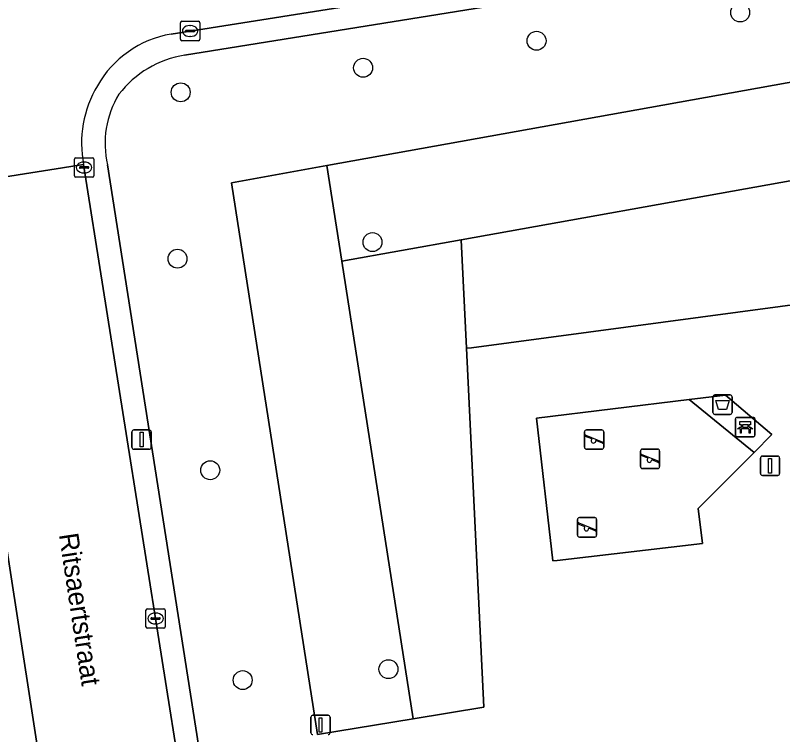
# Model space of a CAD drawing. Extents: x 160077 to 160948, y 386481 to 387498.
# Drawn here: x 160693.87 to 160733.5, y 387153.26 to 387190.39 of the extents above; entities that cross this region are included whole.
import ezdxf

# ---------------------------------------------------------------- set-up
doc = ezdxf.new("R2010")
doc.units = 0
for name, color, linetype in [('IMGEO_Afsluitpaal', 7, 'Continuous'), ('IMGEO_Afvalbak', 7, 'Continuous'), ('IMGEO_Bank', 7, 'Continuous'), ('IMGEO_Boom', 7, 'Continuous'), ('IMGEO_Groenvoorziening', 7, 'Continuous'), ('IMGEO_Kolk', 7, 'Continuous'), ('IMGEO_Lichtmast', 7, 'Continuous'), ('IMGEO_Openbare_ruimte_label', 7, 'Continuous'), ('IMGEO_Rijbaan_lokaal_open', 7, 'Continuous'), ('IMGEO_Speelvoorziening', 7, 'Continuous'), ('IMGEO_Terreindeel_zand', 7, 'Continuous'), ('IMGEO_Verkeersbordpaal', 7, 'Continuous'), ('IMGEO_Voetpad_open', 7, 'Continuous')]:
    doc.layers.add(name, color=color, linetype=linetype)

msp = doc.modelspace()

# ---------------------------------------------------------------- linework, layer by layer
at = {"layer": 'IMGEO_Afsluitpaal'}
for p, q in [((160709.139, 387153.364), (160709.139, 387154.164)), ((160709.139, 387154.164), (160709.139, 387153.364)), ((160709.239, 387154.264), (160710.029, 387154.264)), ((160710.029, 387154.264), (160709.239, 387154.264)), ((160710.129, 387154.164), (160710.129, 387153.364)), ((160710.129, 387153.364), (160710.129, 387154.164))]:
    msp.add_line(p, q, dxfattribs=at)
msp.add_lwpolyline([(160709.559, 387154.139), (160709.709, 387154.139), (160709.709, 387153.389), (160709.559, 387153.389), (160709.559, 387154.139)], dxfattribs=at)
for centre, start, end in [((160709.239, 387154.164), 90, 180), ((160709.239, 387154.164), 90, 180), ((160710.029, 387154.164), 0, 90), ((160710.029, 387154.164), 360, 90), ((160709.239, 387153.364), 180, 270), ((160709.239, 387153.364), 180, 270), ((160710.029, 387153.364), 270, 0), ((160710.029, 387153.364), 270, 0)]:
    msp.add_arc(centre, 0.1, start, end, dxfattribs=at)
at = {"layer": 'IMGEO_Afvalbak'}
for p, q in [((160729.899, 387169.897), (160729.899, 387170.697)), ((160729.899, 387170.697), (160729.899, 387169.897)), ((160729.999, 387170.797), (160730.789, 387170.797)), ((160730.789, 387170.797), (160729.999, 387170.797)), ((160730.889, 387170.697), (160730.889, 387169.897)), ((160730.889, 387169.897), (160730.889, 387170.697)), ((160730.789, 387169.797), (160729.999, 387169.797)), ((160729.999, 387169.797), (160730.789, 387169.797))]:
    msp.add_line(p, q, dxfattribs=at)
msp.add_lwpolyline([(160730.042, 387170.511), (160730.746, 387170.511), (160730.597, 387170.041), (160730.191, 387170.041), (160730.042, 387170.511)], dxfattribs=at)
for centre, start, end in [((160729.999, 387170.697), 90, 180), ((160729.999, 387170.697), 90, 180), ((160730.789, 387170.697), 0, 90), ((160730.789, 387170.697), 360, 90), ((160729.999, 387169.897), 180, 270), ((160729.999, 387169.897), 180, 270), ((160730.789, 387169.897), 270, 0), ((160730.789, 387169.897), 270, 0)]:
    msp.add_arc(centre, 0.1, start, end, dxfattribs=at)
at = {"layer": 'IMGEO_Bank'}
for p, q in [((160731.068, 387168.719), (160731.068, 387169.56)), ((160731.068, 387169.56), (160731.068, 387168.719)), ((160731.143, 387169.644), (160731.984, 387169.644)), ((160731.984, 387169.644), (160731.143, 387169.644)), ((160732.068, 387169.569), (160732.068, 387168.728)), ((160732.068, 387168.728), (160732.068, 387169.569)), ((160731.765, 387169.042), (160731.372, 387169.042)), ((160731.377, 387169.15), (160731.377, 387169.256)), ((160731.421, 387169.256), (160731.421, 387169.15)), ((160731.709, 387169.262), (160731.427, 387169.262)), ((160731.427, 387169.144), (160731.709, 387169.144)), ((160731.715, 387169.15), (160731.715, 387169.256)), ((160731.759, 387169.256), (160731.759, 387169.15)), ((160731.993, 387168.644), (160731.152, 387168.644)), ((160731.152, 387168.644), (160731.993, 387168.644))]:
    msp.add_line(p, q, dxfattribs=at)
for points in [[(160731.371, 387169.262), (160731.285, 387169.262), (160731.285, 387169.423), (160731.848, 387169.423), (160731.848, 387169.262), (160731.765, 387169.262)], [(160731.315, 387169.042), (160731.173, 387169.042), (160731.285, 387169.144), (160731.371, 387169.144)], [(160731.365, 387169.035), (160731.365, 387168.828), (160731.322, 387168.828), (160731.322, 387169.035)], [(160731.765, 387169.144), (160731.848, 387169.144), (160731.96, 387169.042), (160731.821, 387169.042)], [(160731.815, 387169.035), (160731.815, 387168.828), (160731.771, 387168.828), (160731.771, 387169.035)]]:
    msp.add_lwpolyline(points, dxfattribs=at)
for centre, radius, start, end in [((160731.146, 387169.566), 0.0779, 92.4484, 184.2845), ((160731.146, 387169.566), 0.0779, 92.4484, 184.2845), ((160731.99, 387169.566), 0.0779, 2.4484, 94.2845), ((160731.99, 387169.566), 0.0779, 2.4484, 94.2845), ((160731.315, 387169.035), 0.00671, 2.8957, 87.1043), ((160731.372, 387169.035), 0.00671, 92.8957, 177.1043), ((160731.37, 387169.255), 0.00671, 2.8957, 87.1043), ((160731.37, 387169.151), 0.00671, 272.8957, 357.1043), ((160731.427, 387169.255), 0.00671, 92.8957, 177.1043), ((160731.427, 387169.151), 0.00671, 182.8957, 267.1043), ((160731.709, 387169.255), 0.00671, 2.8957, 87.1043), ((160731.709, 387169.151), 0.00671, 272.8957, 357.1043), ((160731.766, 387169.255), 0.00671, 92.8957, 177.1043), ((160731.766, 387169.151), 0.00671, 182.8957, 267.1043), ((160731.764, 387169.035), 0.00671, 2.8957, 87.1043), ((160731.821, 387169.035), 0.00671, 92.8957, 177.1043), ((160731.146, 387168.722), 0.0779, 182.4484, 274.2845), ((160731.146, 387168.722), 0.0779, 182.4484, 274.2845), ((160731.99, 387168.722), 0.0779, 272.4484, 4.2845), ((160731.99, 387168.722), 0.0779, 272.4484, 4.2845)]:
    msp.add_arc(centre, radius, start, end, dxfattribs=at)
at = {"layer": 'IMGEO_Boom'}
for centre in [(160731.307, 387190.541), (160720.793, 387189.081), (160711.832, 387187.688), (160702.414, 387186.421), (160712.32, 387178.69), (160702.25, 387177.832), (160703.94, 387166.912), (160713.141, 387156.644), (160705.616, 387156.081)]:
    msp.add_circle(centre, 0.489, dxfattribs=at)
at = {"layer": 'IMGEO_Groenvoorziening'}
for points in [[(160755.479, 387196.834), (160702.619, 387188.343)], [(160698.636, 387182.681), (160704.876, 387142.842)]]:
    msp.add_lwpolyline(points, dxfattribs=at)
for points in [[(160745.554, 387176.795), (160743.86, 387176.759), (160737.221, 387175.875), (160717.428, 387173.24), (160717.169, 387173.215), (160718.071, 387154.686), (160714.413, 387154.087), (160709.479, 387153.278), (160705.038, 387181.756), (160709.96, 387182.64), (160750.407, 387189.902), (160750.33, 387187.842), (160749.907, 387184.733), (160749.023, 387177.811), (160748.41, 387176.988), (160747.907, 387176.795)], [(160749.907, 387184.733), (160750.33, 387187.842), (160750.407, 387189.902), (160709.96, 387182.64), (160710.731, 387177.698), (160716.904, 387178.806)], [(160749.907, 387184.733), (160716.904, 387178.806), (160717.169, 387173.215), (160717.428, 387173.24), (160737.221, 387175.875), (160743.86, 387176.759), (160745.554, 387176.795), (160747.907, 387176.795), (160748.41, 387176.988), (160749.023, 387177.811)], [(160714.413, 387154.087), (160710.731, 387177.698), (160709.96, 387182.64), (160705.038, 387181.756), (160709.479, 387153.278)], [(160717.169, 387173.215), (160716.904, 387178.806), (160710.731, 387177.698), (160714.413, 387154.087), (160718.071, 387154.686)], [(160732.945, 387168.75), (160732.025, 387167.829), (160729.136, 387164.938), (160729.363, 387163.129), (160721.858, 387162.261), (160721.631, 387162.235), (160720.78, 387169.602), (160728.678, 387170.56), (160730.554, 387170.787)]]:
    msp.add_lwpolyline(points, close=True, dxfattribs=at)
for centre, radius, start, end in [((160703.474, 387183.042), 5.369, 99.1618, 142.3631), ((160703.353, 387183.789), 4.845, 148.4928, 193.2162)]:
    msp.add_arc(centre, radius, start, end, dxfattribs=at)
at = {"layer": 'IMGEO_Kolk'}
for p, q in [((160702.401, 387189.16), (160702.401, 387190.012)), ((160702.476, 387190.086), (160703.328, 387190.086)), ((160703.402, 387190.012), (160703.402, 387189.16)), ((160702.66, 387189.58), (160702.66, 387189.592)), ((160702.703, 387189.629), (160703.101, 387189.629)), ((160702.889, 387189.866), (160702.914, 387189.866)), ((160703.144, 387189.592), (160703.144, 387189.58)), ((160703.098, 387189.543), (160702.7, 387189.543)), ((160702.912, 387189.306), (160702.887, 387189.306)), ((160703.328, 387189.086), (160702.476, 387189.086)), ((160696.924, 387182.115), (160696.924, 387182.967)), ((160696.999, 387183.041), (160697.851, 387183.041)), ((160697.925, 387182.967), (160697.925, 387182.115)), ((160697.183, 387182.535), (160697.183, 387182.547)), ((160697.621, 387182.498), (160697.223, 387182.498)), ((160697.226, 387182.584), (160697.624, 387182.584)), ((160697.412, 387182.821), (160697.437, 387182.821)), ((160697.667, 387182.547), (160697.667, 387182.535)), ((160697.435, 387182.261), (160697.41, 387182.261)), ((160697.851, 387182.041), (160696.999, 387182.041)), ((160700.617, 387158.833), (160700.617, 387159.685)), ((160700.692, 387159.759), (160701.544, 387159.759)), ((160701.105, 387159.539), (160701.13, 387159.539)), ((160701.618, 387159.685), (160701.618, 387158.833)), ((160700.876, 387159.253), (160700.876, 387159.265)), ((160701.314, 387159.216), (160700.916, 387159.216)), ((160700.919, 387159.302), (160701.317, 387159.302)), ((160701.36, 387159.265), (160701.36, 387159.253)), ((160701.544, 387158.759), (160700.692, 387158.759)), ((160701.128, 387158.979), (160701.103, 387158.979))]:
    msp.add_line(p, q, dxfattribs=at)
for points in [[(160702.401, 387189.16), (160702.401, 387190.012)], [(160702.476, 387190.086), (160703.328, 387190.086)], [(160703.402, 387190.012), (160703.402, 387189.16)], [(160703.328, 387189.086), (160702.476, 387189.086)], [(160696.924, 387182.115), (160696.924, 387182.967)], [(160696.999, 387183.041), (160697.851, 387183.041)], [(160697.925, 387182.967), (160697.925, 387182.115)], [(160697.851, 387182.041), (160696.999, 387182.041)], [(160700.617, 387158.833), (160700.617, 387159.685)], [(160700.692, 387159.759), (160701.544, 387159.759)], [(160701.618, 387159.685), (160701.618, 387158.833)], [(160701.544, 387158.759), (160700.692, 387158.759)]]:
    msp.add_lwpolyline(points, dxfattribs=at)
for centre, radius, start, end in [((160702.478, 387190.01), 0.0765, 91.552, 178.448), ((160702.478, 387190.01), 0.0765, 91.552, 178.448), ((160703.326, 387190.01), 0.0765, 1.552, 88.448), ((160703.326, 387190.01), 0.0765, 1.552, 88.448), ((160702.7, 387189.589), 0.0403, 85.8775, 175.7526), ((160702.697, 387189.579), 0.0366, 178.938, 274.7102), ((160703.101, 387189.586), 0.043, 264.8664, 352.4533), ((160703.105, 387189.591), 0.0386, 1.7309, 96.639), ((160702.478, 387189.162), 0.0765, 181.552, 268.448), ((160702.478, 387189.162), 0.0765, 181.552, 268.448), ((160703.326, 387189.162), 0.0765, 271.552, 358.448), ((160703.326, 387189.162), 0.0765, 271.552, 358.448), ((160697.001, 387182.965), 0.0765, 91.552, 178.448), ((160697.001, 387182.965), 0.0765, 91.552, 178.448), ((160697.849, 387182.965), 0.0765, 1.552, 88.448), ((160697.849, 387182.965), 0.0765, 1.552, 88.448), ((160697.223, 387182.544), 0.0403, 85.8775, 175.7526), ((160697.22, 387182.534), 0.0366, 178.938, 274.7102), ((160697.624, 387182.541), 0.043, 264.8664, 352.4533), ((160697.628, 387182.546), 0.0386, 1.7309, 96.639), ((160697.001, 387182.117), 0.0765, 181.552, 268.448), ((160697.001, 387182.117), 0.0765, 181.552, 268.448), ((160697.849, 387182.117), 0.0765, 271.552, 358.448), ((160697.849, 387182.117), 0.0765, 271.552, 358.448), ((160700.694, 387159.683), 0.0765, 91.552, 178.448), ((160700.694, 387159.683), 0.0765, 91.552, 178.448), ((160701.542, 387159.683), 0.0765, 1.552, 88.448), ((160701.542, 387159.683), 0.0765, 1.552, 88.448), ((160700.916, 387159.262), 0.0403, 85.8775, 175.7526), ((160700.913, 387159.252), 0.0366, 178.938, 274.7102), ((160701.317, 387159.259), 0.043, 264.8664, 352.4533), ((160701.321, 387159.264), 0.0386, 1.7309, 96.639), ((160700.694, 387158.835), 0.0765, 181.552, 268.448), ((160700.694, 387158.835), 0.0765, 181.552, 268.448), ((160701.542, 387158.835), 0.0765, 271.552, 358.448), ((160701.542, 387158.835), 0.0765, 271.552, 358.448)]:
    msp.add_arc(centre, radius, start, end, dxfattribs=at)
for centre, major_axis, ratio, start_param, end_param in [((160702.888, 387189.586), (-0.387, 0.002), 0.722429, 4.712389, 7.853982), ((160702.913, 387189.586), (-0.39, 0.002), 0.717154, 1.570796, 4.712389), ((160697.411, 387182.541), (-0.387, 0.002), 0.722429, 4.712389, 7.853982), ((160697.436, 387182.541), (-0.39, 0.002), 0.717154, 1.570796, 4.712389), ((160701.104, 387159.259), (-0.387, 0.002), 0.722429, 4.712389, 7.853982), ((160701.129, 387159.259), (-0.39, 0.002), 0.717154, 1.570796, 4.712389)]:
    msp.add_ellipse(centre, major_axis=major_axis, ratio=ratio, start_param=start_param, end_param=end_param, dxfattribs=at)
at = {"layer": 'IMGEO_Lichtmast'}
for p, q in [((160699.999, 387168.997), (160700.789, 387168.997)), ((160700.789, 387168.997), (160699.999, 387168.997)), ((160699.899, 387168.097), (160699.899, 387168.897)), ((160699.899, 387168.897), (160699.899, 387168.097)), ((160700.889, 387168.897), (160700.889, 387168.097)), ((160700.889, 387168.097), (160700.889, 387168.897)), ((160700.789, 387167.997), (160699.999, 387167.997)), ((160699.999, 387167.997), (160700.789, 387167.997))]:
    msp.add_line(p, q, dxfattribs=at)
msp.add_lwpolyline([(160700.319, 387168.872), (160700.469, 387168.872), (160700.469, 387168.122), (160700.319, 387168.122), (160700.319, 387168.872)], dxfattribs=at)
for centre, start, end in [((160699.999, 387168.897), 90, 180), ((160699.999, 387168.897), 90, 180), ((160700.789, 387168.897), 0, 90), ((160700.789, 387168.897), 360, 90), ((160699.999, 387168.097), 180, 270), ((160699.999, 387168.097), 180, 270), ((160700.789, 387168.097), 270, 0), ((160700.789, 387168.097), 270, 0)]:
    msp.add_arc(centre, 0.1, start, end, dxfattribs=at)
at = {"layer": 'IMGEO_Rijbaan_lokaal_open'}
for points in [[(160701.917, 387189.421), (160724.775, 387193.06), (160749.322, 387196.991)], [(160689.988, 387185.054), (160690.522, 387181.605), (160697.4, 387182.692)]]:
    msp.add_lwpolyline(points, dxfattribs=at)
msp.add_lwpolyline([(160697.4, 387182.692), (160690.522, 387181.605), (160695.324, 387150.595), (160701.234, 387113.428), (160704.487, 387092.713), (160711.396, 387093.824), (160709.278, 387106.996), (160708.636, 387110.99), (160708.56, 387111.463), (160703.49, 387144.296)], close=True, dxfattribs=at)
for centre, radius, start, end in [((160702.81, 387184.096), 5.4, 99.5175, 150.4827), ((160703.095, 387183.79), 5.8, 149.2419, 190.9111)]:
    msp.add_arc(centre, radius, start, end, dxfattribs=at)
at = {"layer": 'IMGEO_Speelvoorziening'}
for p, q in [((160723.368, 387168.998), (160724.158, 387168.998)), ((160724.158, 387168.998), (160723.368, 387168.998)), ((160723.268, 387168.098), (160723.268, 387168.898)), ((160723.268, 387168.898), (160723.268, 387168.098)), ((160723.651, 387168.526), (160723.312, 387168.663)), ((160723.337, 387168.723), (160724.213, 387168.37)), ((160724.258, 387168.898), (160724.258, 387168.098)), ((160724.258, 387168.098), (160724.258, 387168.898)), ((160724.189, 387168.31), (160723.849, 387168.447)), ((160724.158, 387167.998), (160723.368, 387167.998)), ((160723.368, 387167.998), (160724.158, 387167.998)), ((160726.156, 387167.102), (160726.156, 387167.902)), ((160726.156, 387167.902), (160726.156, 387167.102)), ((160726.256, 387168.002), (160727.046, 387168.002)), ((160727.046, 387168.002), (160726.256, 387168.002)), ((160727.146, 387167.902), (160727.146, 387167.102)), ((160727.146, 387167.102), (160727.146, 387167.902)), ((160726.539, 387167.53), (160726.2, 387167.667)), ((160726.225, 387167.727), (160727.101, 387167.374)), ((160727.077, 387167.314), (160726.737, 387167.451)), ((160727.046, 387167.002), (160726.256, 387167.002)), ((160726.256, 387167.002), (160727.046, 387167.002)), ((160722.903, 387163.566), (160722.903, 387164.366)), ((160722.903, 387164.366), (160722.903, 387163.566)), ((160723.003, 387164.466), (160723.793, 387164.466)), ((160723.793, 387164.466), (160723.003, 387164.466)), ((160723.893, 387164.366), (160723.893, 387163.566)), ((160723.893, 387163.566), (160723.893, 387164.366)), ((160723.286, 387163.994), (160722.947, 387164.131)), ((160722.972, 387164.191), (160723.848, 387163.838)), ((160723.824, 387163.778), (160723.484, 387163.915)), ((160723.793, 387163.466), (160723.003, 387163.466)), ((160723.003, 387163.466), (160723.793, 387163.466))]:
    msp.add_line(p, q, dxfattribs=at)
for centre, radius, start, end in [((160723.368, 387168.898), 0.1, 90, 180), ((160723.368, 387168.898), 0.1, 90, 180), ((160724.158, 387168.898), 0.1, 0, 90), ((160724.158, 387168.898), 0.1, 360, 90), ((160723.325, 387168.693), 0.0327, 68.078, 248.078), ((160723.73, 387168.436), 0.12, 130.9928, 5.1632), ((160724.201, 387168.34), 0.0327, 248.078, 68.078), ((160723.368, 387168.098), 0.1, 180, 270), ((160723.368, 387168.098), 0.1, 180, 270), ((160724.158, 387168.098), 0.1, 270, 0), ((160724.158, 387168.098), 0.1, 270, 0), ((160726.256, 387167.902), 0.1, 90, 180), ((160726.256, 387167.902), 0.1, 90, 180), ((160727.046, 387167.902), 0.1, 0, 90), ((160727.046, 387167.902), 0.1, 360, 90), ((160726.213, 387167.697), 0.0327, 68.078, 248.078), ((160726.618, 387167.44), 0.12, 130.9928, 5.1632), ((160726.256, 387167.102), 0.1, 180, 270), ((160726.256, 387167.102), 0.1, 180, 270), ((160727.046, 387167.102), 0.1, 270, 0), ((160727.046, 387167.102), 0.1, 270, 0), ((160727.089, 387167.344), 0.0327, 248.078, 68.078), ((160723.003, 387164.366), 0.1, 90, 180), ((160723.003, 387164.366), 0.1, 90, 180), ((160723.793, 387164.366), 0.1, 0, 90), ((160723.793, 387164.366), 0.1, 360, 90), ((160722.96, 387164.161), 0.0327, 68.078, 248.078), ((160723.365, 387163.904), 0.12, 130.9928, 5.1632), ((160723.836, 387163.808), 0.0327, 248.078, 68.078), ((160723.003, 387163.566), 0.1, 180, 270), ((160723.003, 387163.566), 0.1, 180, 270), ((160723.793, 387163.566), 0.1, 270, 0), ((160723.793, 387163.566), 0.1, 270, 0)]:
    msp.add_arc(centre, radius, start, end, dxfattribs=at)
at = {"layer": 'IMGEO_Terreindeel_zand'}
msp.add_lwpolyline([(160732.025, 387167.829), (160728.678, 387170.56), (160720.78, 387169.602), (160721.631, 387162.235), (160721.858, 387162.261), (160729.363, 387163.129), (160729.136, 387164.938)], close=True, dxfattribs=at)
at = {"layer": 'IMGEO_Verkeersbordpaal'}
for p, q in [((160732.355, 387166.743), (160732.355, 387167.543)), ((160732.355, 387167.543), (160732.355, 387166.743)), ((160732.455, 387167.643), (160733.245, 387167.643)), ((160733.245, 387167.643), (160732.455, 387167.643)), ((160733.345, 387167.543), (160733.345, 387166.743)), ((160733.345, 387166.743), (160733.345, 387167.543)), ((160733.245, 387166.643), (160732.455, 387166.643)), ((160732.455, 387166.643), (160733.245, 387166.643))]:
    msp.add_line(p, q, dxfattribs=at)
msp.add_lwpolyline([(160732.775, 387167.518), (160732.925, 387167.518), (160732.925, 387166.768), (160732.775, 387166.768), (160732.775, 387167.518)], dxfattribs=at)
for centre, start, end in [((160732.455, 387167.543), 90, 180), ((160732.455, 387167.543), 90, 180), ((160733.245, 387167.543), 0, 90), ((160733.245, 387167.543), 360, 90), ((160732.455, 387166.743), 180, 270), ((160732.455, 387166.743), 180, 270), ((160733.245, 387166.743), 270, 0), ((160733.245, 387166.743), 270, 0)]:
    msp.add_arc(centre, 0.1, start, end, dxfattribs=at)
at = {"layer": 'IMGEO_Voetpad_open'}
for points in [[(160702.619, 387188.343), (160755.479, 387196.834), (160760.995, 387197.809), (160761.448, 387209.265), (160758.384, 387209.4), (160758.305, 387207.633)], [(160749.322, 387196.991), (160724.775, 387193.06), (160701.917, 387189.421)], [(160697.4, 387182.692), (160703.49, 387144.296), (160708.56, 387111.463), (160708.636, 387110.99), (160709.129, 387111.068), (160709.771, 387107.074), (160709.278, 387106.996), (160711.396, 387093.824), (160711.981, 387090.187)], [(160704.876, 387142.842), (160698.636, 387182.681)], [(160695.324, 387150.595), (160690.522, 387181.605), (160687.555, 387181.136), (160691.744, 387154.627), (160699.449, 387105.87), (160699.683, 387104.388), (160702.902, 387084.018)]]:
    msp.add_lwpolyline(points, dxfattribs=at)
msp.add_lwpolyline([(160730.554, 387170.787), (160728.678, 387170.56), (160732.025, 387167.829), (160732.945, 387168.75)], close=True, dxfattribs=at)
for centre, radius, start, end in [((160702.81, 387184.096), 5.4, 99.5175, 150.4827), ((160703.474, 387183.042), 5.369, 99.1618, 142.3631), ((160703.095, 387183.79), 5.8, 149.2419, 190.9111), ((160703.353, 387183.789), 4.845, 148.4928, 193.2162)]:
    msp.add_arc(centre, radius, start, end, dxfattribs=at)

# ---------------------------------------------------------------- texts
at = {"layer": 'IMGEO_Openbare_ruimte_label'}
msp.add_text('Ritsaertstraat', height=1, rotation=278.5676, dxfattribs=at).set_placement((160696.124, 387163.598))

doc.saveas('drawing.dxf')
